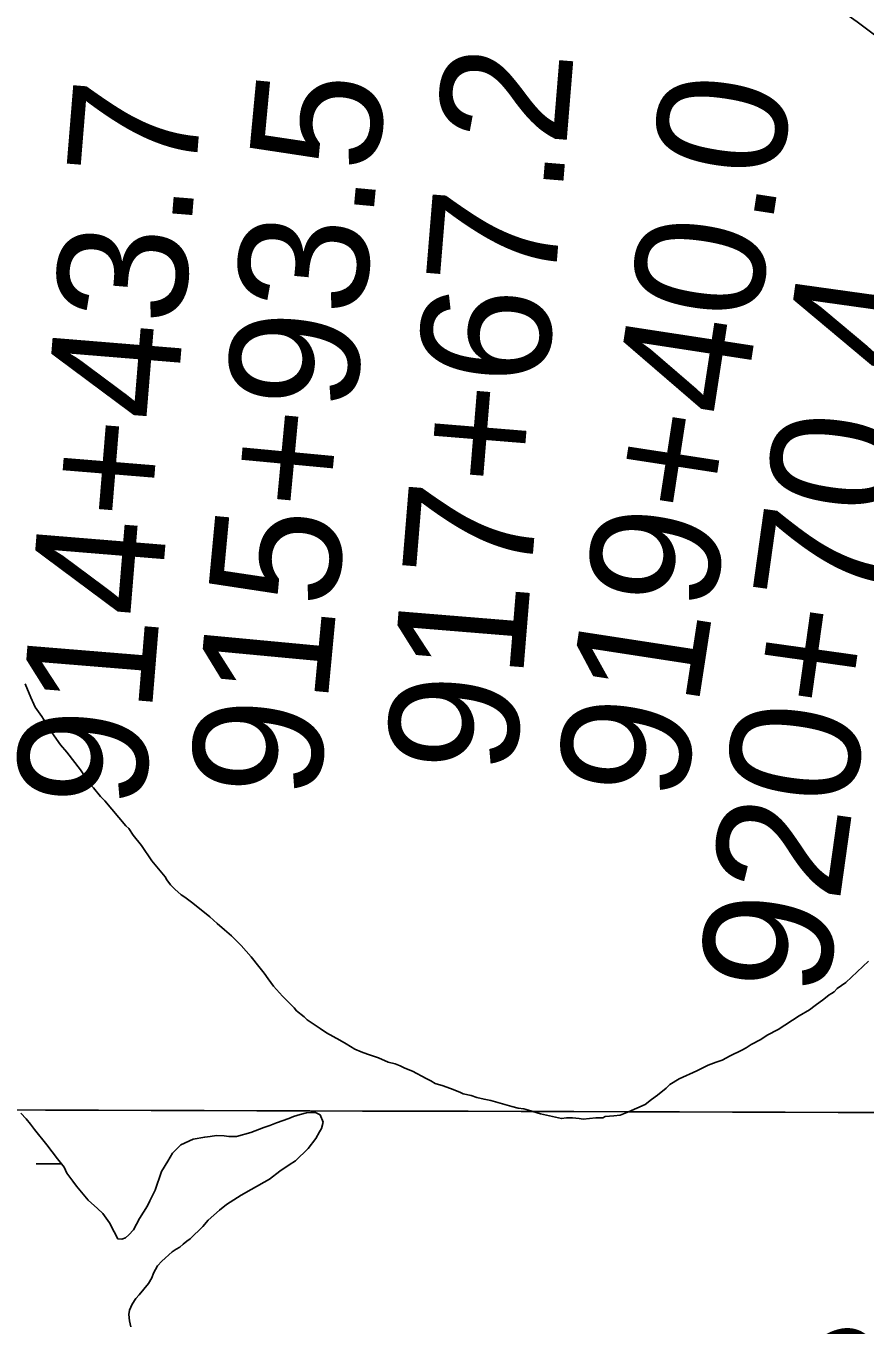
# Model space of a CAD drawing. Extents: x 3161514 to 3199414, y 831166 to 856601.
# Drawn here: x 3190984 to 3191633, y 848520 to 849524 of the extents above; entities that cross this region are included whole.
import ezdxf

# ---------------------------------------------------------------- set-up
doc = ezdxf.new("R2010")
doc.units = 0
for name, color, linetype in [('V-GRID-MAJR', 7, 'Continuous'), ('V-SITE-VEGE', 7, 'Continuous'), ('V-SURV-IDEN', 7, 'Continuous'), ('V-TOPO-SHOR', 7, 'Continuous'), ('V-WETL-SWMP', 7, 'Continuous')]:
    doc.layers.add(name, color=color, linetype=linetype)

msp = doc.modelspace()

# ---------------------------------------------------------------- linework, layer by layer
at = {"layer": 'V-GRID-MAJR'}
msp.add_spline([(3165741.648, 848757.608), (3170973.071, 848741.248), (3176204.497, 848725.65), (3181435.9250000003, 848710.812), (3186667.355, 848696.736), (3191898.788, 848683.42), (3197130.222, 848670.865), (3197130.223, 848670.865)], degree=3, dxfattribs=at)
at = {"layer": 'V-SITE-VEGE'}
for points in [[(3190983.744, 849015.703), (3190988.103, 849005.223), (3190990.519, 848999.986), (3190991.488, 848997.605), (3190996.7800000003, 848990.473), (3191004.489, 848978.104), (3191011.227, 848968.593), (3191016.031, 848962.889), (3191026.613, 848949.106), (3191034.7970000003, 848937.215), (3191036.716, 848935.317), (3191042.006, 848928.6630000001), (3191045.367, 848925.339), (3191061.71, 848905.854), (3191064.108, 848903.96), (3191067.4790000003, 848898.7270000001), (3191073.732, 848890.6460000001), (3191081.913, 848878.757), (3191092.012, 848866.402), (3191093.454, 848864.022), (3191096.341, 848860.219)], [(3191096.341, 848860.219), (3191099.702, 848856.897), (3191104.501, 848852.625), (3191107.376, 848850.732), (3191113.61, 848845.993), (3191126.56, 848835.563), (3191132.319, 848830.344), (3191138.074, 848825.601), (3191143.353, 848820.856), (3191151.0330000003, 848813.264), (3191158.721, 848804.712), (3191164.4930000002, 848797.105), (3191168.8200000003, 848791.8790000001), (3191171.71, 848787.5970000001), (3191176.037, 848781.893), (3191182.765, 848774.2930000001), (3191191.887, 848765.2710000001), (3191193.81, 848762.894), (3191199.5670000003, 848758.152), (3191201.965, 848755.7810000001), (3191212.031, 848749.154), (3191216.825, 848745.84), (3191227.358, 848740.169), (3191232.148, 848737.3300000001), (3191238.856, 848733.073), (3191243.642, 848731.188), (3191248.6040000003, 848729.448), (3191257.036, 848726.49), (3191264.693, 848723.191), (3191269.952, 848721.7880000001), (3191273.782, 848720.377), (3191277.612, 848718.491), (3191283.355, 848716.136), (3191293.887, 848710.4670000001), (3191297.719, 848708.579), (3191301.072, 848706.686), (3191307.288, 848704.812), (3191314.943, 848701.99), (3191320.686, 848699.637), (3191322.6, 848698.691), (3191328.8140000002, 848697.294), (3191333.1210000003, 848695.887), (3191338.857, 848694.488), (3191344.115, 848693.5650000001), (3191356.548, 848689.813), (3191360.374, 848688.8790000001), (3191365.156, 848687.474), (3191369.455, 848687.0210000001), (3191373.278, 848686.087), (3191382.365, 848683.273), (3191398.62, 848679.5480000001), (3191402.438, 848680.046), (3191407.211, 848680.072), (3191412.465, 848679.6240000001), (3191415.332, 848679.1630000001), (3191425.353, 848680.175), (3191430.6040000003, 848680.201), (3191432.508, 848681.17), (3191439.191, 848681.684), (3191443.961, 848682.188), (3191450.631, 848684.615), (3191463.488, 848690.417), (3191468.242, 848694.261), (3191472.997, 848697.632), (3191479.651, 848702.92), (3191482.5, 848705.801), (3191489.637, 848710.137), (3191503.447, 848716.422), (3191512.0160000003, 848720.768), (3191518.2090000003, 848723.189), (3191522.975, 848724.649), (3191529.162, 848728.0260000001), (3191538.21, 848732.3740000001), (3191541.538, 848734.301), (3191545.347, 848736.712), (3191552.964, 848740.572), (3191557.719, 848743.941), (3191566.288, 848748.287), (3191582.461, 848758.882), (3191590.548, 848763.703), (3191594.827, 848767.067), (3191601.485, 848771.88), (3191605.7630000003, 848775.245), (3191607.666, 848776.212), (3191609.568, 848777.6560000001), (3191611.9420000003, 848780.056), (3191618.598, 848784.867), (3191636.1720000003, 848801.199)]]:
    msp.add_lwpolyline(points, dxfattribs=at)
at = {"layer": 'V-TOPO-SHOR'}
msp.add_lwpolyline([(3190696.5511889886, 849498.02331247), (3190973.3859021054, 849583.4890628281), (3191097.8686254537, 849618.7901336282), (3191155.46510939, 849633.6537423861), (3191209.345691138, 849642.94349786), (3191250.2206152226, 849644.8014489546), (3191289.237588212, 849646.6594000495), (3191313.3909524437, 849646.6594000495), (3191361.697680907, 849639.2275956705), (3191398.856702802, 849631.7957912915), (3191454.5952356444, 849615.0742314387), (3191499.186061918, 849600.2106226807), (3191560.4984480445, 849570.483405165), (3191582.7938611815, 849559.3356985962), (3191627.3846874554, 849527.7505299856), (3191657.1119049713, 849505.4551168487), (3191666.4016604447, 849496.1653613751), (3191690.5550246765, 849481.3017526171), (3191738.8617531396, 849421.8473175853), (3191774.1628239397, 849373.5405891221), (3191826.1854545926, 849284.3589365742), (3191926.514813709, 849092.9899738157), (3192002.6908085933, 848944.3538862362)], dxfattribs=at)
at = {"layer": 'V-WETL-SWMP'}
msp.add_line((3190992.4641900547, 848644.5108441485), (3191011.9536040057, 848644.456999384), dxfattribs=at)
msp.add_lwpolyline([(3190980.365, 848683.7540000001), (3190984.552, 848679.237), (3190987.981, 848675.094), (3190991.031, 848670.9500000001), (3191000.557, 848659.274), (3191008.943, 848648.348), (3191013.898, 848641.944), (3191016.193, 848637.416), (3191020.77, 848631.01), (3191023.44, 848627.241), (3191032.583, 848616.3200000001), (3191039.808, 848609.9280000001), (3191043.991, 848606.1680000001), (3191048.95, 848599.007), (3191052.775, 848591.839), (3191055.453, 848586.557), (3191058.482, 848586.196), (3191061.503, 848587.348), (3191064.1380000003, 848589.633), (3191067.522, 848593.436), (3191072.392, 848602.166), (3191075.3910000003, 848607.1020000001), (3191078.39, 848612.0380000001), (3191080.261, 848615.832), (3191084.376, 848624.179), (3191089.213, 848638.585), (3191094.0870000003, 848646.558), (3191097.8370000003, 848652.634), (3191100.47, 848655.297), (3191104.232, 848659.1020000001), (3191113.666, 848663.696), (3191122.738, 848665.26), (3191126.898, 848665.662), (3191131.812, 848666.447), (3191137.8680000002, 848666.103), (3191141.276, 848665.743), (3191147.33, 848665.778), (3191158.285, 848668.866), (3191168.48, 848672.708), (3191173.011, 848674.247), (3191178.298, 848676.1680000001), (3191187.738, 848679.627), (3191191.5130000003, 848681.162), (3191196.423, 848682.703), (3191201.335, 848683.866), (3191204.738, 848684.264), (3191208.522, 848684.285), (3191211.938, 848682.412), (3191214.24, 848676.75), (3191213.133, 848671.8250000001), (3191211.634, 848669.167), (3191208.6350000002, 848664.232), (3191202.626, 848656.252), (3191192.842, 848646.737), (3191187.94, 848643.683), (3191180.779, 848638.723), (3191172.8680000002, 848632.625), (3191158.535, 848624.598), (3191150.991, 848620.393), (3191139.681, 848613.14), (3191134.031, 848608.568), (3191125.3710000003, 848600.951), (3191121.237, 848596.009), (3191111.453, 848586.495), (3191108.815, 848584.588), (3191106.179, 848582.3030000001), (3191103.544, 848580.018), (3191100.525, 848578.487), (3191097.509, 848576.578), (3191089.6040000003, 848569.344), (3191086.22, 848565.542), (3191083.225, 848559.849), (3191081.731, 848556.435), (3191079.108, 848551.88), (3191071.968, 848543.137), (3191069.335, 848540.474), (3191066.7120000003, 848535.9180000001), (3191064.467, 848531.365), (3191064.108, 848527.958), (3191064.514, 848523.041), (3191065.6750000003, 848518.507)], dxfattribs=at)

# ---------------------------------------------------------------- texts
at = {"layer": 'V-SURV-IDEN'}
for s, height, rotation, p in [('917+67.2', 100, 85.328754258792, (3191362.5706805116, 848944.2758347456)), ('915+93.5', 100, 84.63432579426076, (3191210.5441783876, 848924.9601786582)), ('919+40.0', 100.00000000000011, 81.26148454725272, (3191492.768355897, 848922.6604780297)), ('914+43.7', 99.99999999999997, 85.330301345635, (3191075.508119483, 848917.6338230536)), ('920+70.4', 99.99999999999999, 82.04377418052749, (3191603.2546816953, 848771.8366417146)), ('931+30.3', 99.99999999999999, 27.46777778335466, (3191551.8927642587, 848371.7232874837))]:
    msp.add_text(s, height=height, rotation=rotation, dxfattribs=at).set_placement(p)

doc.saveas('drawing.dxf')
